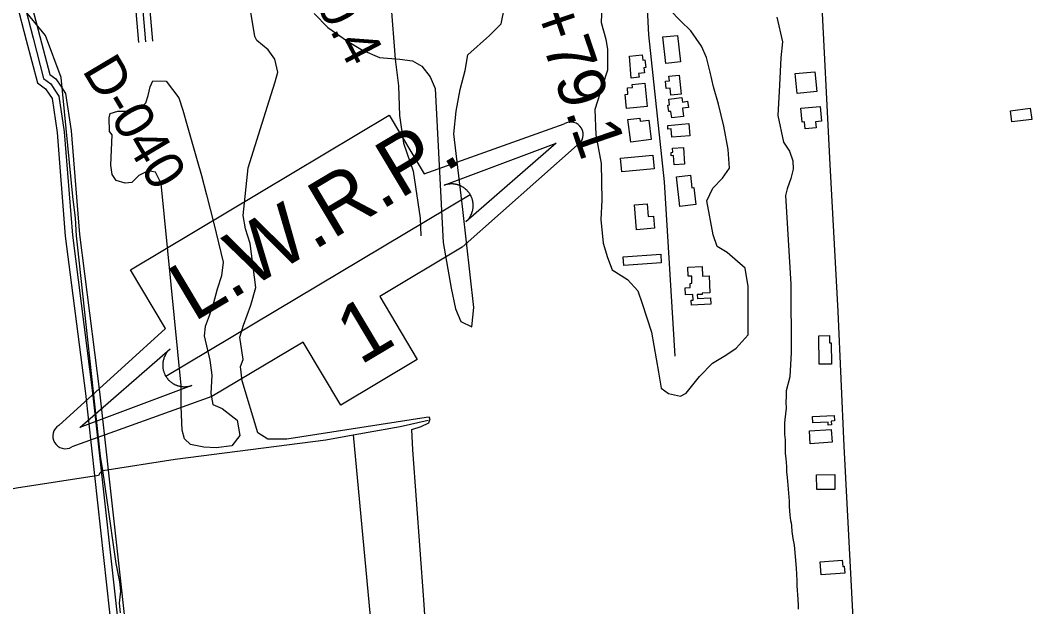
# Model space of a CAD drawing. Extents: x 3508733 to 3546731, y 546897 to 572481.
# Drawn here: x 3514066 to 3516210, y 560017 to 561260 of the extents above; entities that cross this region are included whole.
import ezdxf

# ---------------------------------------------------------------- set-up
doc = ezdxf.new("R2010")
doc.units = 0
for name, color, linetype in [('V-BLDG-OTLN', 7, 'Continuous'), ('V-DTCH-CNTR', 7, 'Continuous'), ('V-RIVR-RANG-IDEN', 7, 'Continuous'), ('V-ROAD-CNTR', 7, 'Continuous'), ('V-SITE-VEGE', 7, 'Continuous'), ('V-SURV-IDEN', 7, 'Continuous'), ('V-TOPO-WATR-IDEN', 7, 'Continuous')]:
    doc.layers.add(name, color=color, linetype=linetype)

msp = doc.modelspace()

# ---------------------------------------------------------------- linework, layer by layer
at = {"layer": 'V-BLDG-OTLN'}
for points in [[(3515458.7, 561227.5), (3515465, 561171.4), (3515434.1, 561168), (3515427.9, 561224)], [(3515357.4, 561183.2), (3515384.4, 561186.5), (3515385.8, 561175.1), (3515390, 561175.6), (3515392, 561159.5), (3515387.7, 561158.9), (3515389, 561148.3), (3515376.6, 561146.8), (3515377.6, 561139.1), (3515360.7, 561137)], [(3515462.5, 561143.3), (3515466.7, 561103.1), (3515444.9, 561100.9), (3515443.3, 561115.8), (3515435, 561115), (3515433.4, 561130.3), (3515441.8, 561131.2), (3515440.7, 561141.1)], [(3515708.4, 561146.5), (3515750.1, 561150.3), (3515753.9, 561108.2), (3515712.2, 561104.4)], [(3515389.7, 561126), (3515394.3, 561076.7), (3515350.9, 561072.6), (3515348.1, 561102.2), (3515353.9, 561102.8), (3515352.7, 561116.1), (3515363.4, 561117.1), (3515362.9, 561123.4)], [(3515440.4, 561092.3), (3515467.9, 561096.1), (3515469.3, 561086.2), (3515480.1, 561087.7), (3515481.9, 561074.8), (3515469.5, 561073.1), (3515471.8, 561055.8), (3515446.7, 561052.5), (3515444.8, 561066.4), (3515440.4, 561065.8), (3515438.5, 561079.8), (3515442, 561080.3)], [(3515720.2, 561073.2), (3515761.2, 561077), (3515764.1, 561045.6), (3515751.2, 561044.4), (3515752.4, 561031.4), (3515729.6, 561029.3), (3515728.2, 561044.3), (3515722.9, 561043.8)], [(3516209.5, 561049.4), (3516167.6, 561043.9), (3516164.5, 561067.4), (3516206.5, 561072.9)], [(3515403.4, 561006.6), (3515359.7, 561001.2), (3515353.8, 561049.1), (3515378.9, 561052.1), (3515379.8, 561045.5), (3515398.3, 561047.8)], [(3515485, 561014.9), (3515446.7, 561011.6), (3515445.2, 561029.5), (3515438.7, 561028.9), (3515438.1, 561036.5), (3515482.7, 561040.5)], [(3515409.7, 560944.7), (3515340.7, 560938.4), (3515338.1, 560967.3), (3515407, 560973.6)], [(3515471.3, 560989.6), (3515473.5, 560954.6), (3515451.8, 560953.2), (3515450.6, 560972.8), (3515445.8, 560972.5), (3515445.4, 560979.5), (3515449, 560979.7), (3515448.4, 560988.2)], [(3515497.6, 560868.8), (3515463.8, 560865), (3515456.8, 560928), (3515486.2, 560931.3), (3515489.2, 560904.6), (3515493.6, 560905.1)], [(3515410, 560818.6), (3515371.8, 560815.6), (3515367.7, 560868.2), (3515394.4, 560870.2), (3515396.5, 560843.3), (3515408, 560844.2)], [(3515424.6, 560745.7), (3515345.4, 560739.8), (3515344.1, 560757.8), (3515423.3, 560763.7)], [(3515529.2, 560657.7), (3515488.6, 560655.8), (3515488.2, 560666.4), (3515492.2, 560666.6), (3515491.7, 560678.4), (3515475.7, 560677.7), (3515475, 560692.7), (3515486, 560693.2), (3515485.7, 560701.8), (3515489.6, 560702), (3515489, 560717.3), (3515481.6, 560717), (3515480.8, 560736), (3515511.1, 560737.4), (3515512, 560717.3), (3515525.7, 560717.9), (3515527.3, 560682.1), (3515510.9, 560681.4), (3515511.1, 560678.5), (3515500.6, 560678), (3515501, 560669.9), (3515528.6, 560671.1)], [(3515759.4, 560530.5), (3515758.3, 560590.8), (3515781, 560591.2), (3515781.3, 560575.6), (3515784.4, 560575.6), (3515785.2, 560531)], [(3515745.1, 560419.6), (3515791.2, 560421.9), (3515791.7, 560410.5), (3515784.5, 560410.2), (3515784.9, 560401.8), (3515778.3, 560401.5), (3515778, 560407.6), (3515745.7, 560406)], [(3515786.4, 560365.1), (3515740.3, 560362.1), (3515738.5, 560389.3), (3515784.6, 560392.3)], [(3515753.7, 560296.3), (3515792.3, 560296.5), (3515792.5, 560265.4), (3515753.9, 560265.2)], [(3515813.2, 560087.7), (3515763.2, 560084.3), (3515761.3, 560111.9), (3515808, 560115.2), (3515808.9, 560102.2), (3515812.2, 560102.4)]]:
    msp.add_lwpolyline(points, close=True, dxfattribs=at)
at = {"layer": 'V-DTCH-CNTR'}
for points in [[(3514278.8, 560003.4), (3514276.9, 560024.1), (3514279.7, 560049.5), (3514277.2, 560069.5), (3514269.9, 560108.4), (3514250.2, 560242.3), (3514241, 560305.6), (3514236.7, 560335.5), (3514187.4, 560783.8), (3514185.6, 560802.6), (3514183.6, 560839.8), (3514178, 560885.8), (3514152.9, 561138.3), (3514119.9, 561227.2), (3514080.7, 561274.2), (3514069.6, 561289.5)], [(3514241, 560305.6), (3514394.3, 560329), (3514714, 560370.4), (3514771.6, 560380.6), (3514871.4, 560398.4), (3514930.4, 560411.8)], [(3514771.6, 560380.6), (3514813.8, 559928.2), (3514869.3, 559319.4), (3514868.2, 559311.7), (3514866.5, 559296.9), (3514889.9, 559027.3), (3514949.7, 558386.7)], [(3514241, 560305.6), (3514235.2, 560299.7), (3514232.2, 560294.4), (3514058.3, 560268), (3513966.9, 560250.3), (3513864.4, 560219), (3513832, 560207.6), (3513787.7, 560205), (3513747.8, 560209.3)]]:
    msp.add_lwpolyline(points, dxfattribs=at)
at = {"layer": 'V-ROAD-CNTR'}
for points in [[(3515356.8, 562026.5), (3515364.6, 561983.3), (3515395, 561537.5), (3515384.8, 561481.1), (3515397.6, 561228.9), (3515430.6, 560916.8), (3515453.2, 560547.3)], [(3514297.4, 561429.6), (3514310.5, 561414.4), (3514320.2, 561367.5), (3514326.2, 561279.1), (3514331.8, 561213.7)], [(3514308.7, 561439.4), (3514324.4, 561421.2), (3514335.1, 561369.6), (3514341.1, 561280.2), (3514346.7, 561214.9)], [(3514286, 561419.9), (3514296.6, 561407.5), (3514305.3, 561365.5), (3514311.2, 561277.9), (3514316.8, 561212.4)], [(3514848.6, 561387.3), (3514851.3, 561295.8), (3514860.6, 561177.1), (3514868.1, 561120.7), (3514869.8, 561057.4), (3514878.3, 560998.8), (3514898.8, 560939.4), (3514913.8, 560840.1), (3514915.4, 560802.5)], [(3515923.4, 558341.2), (3515884.4, 559069.2), (3515861.8, 559502.6), (3515831.9, 559979.2), (3515812.3, 560356.6), (3515799, 560642.5), (3515782.5, 560953.9), (3515763.6, 561330.1)], [(3514058.5, 561296.6), (3514079, 561217.4), (3514102.8, 561127), (3514119.8, 561114.2), (3514127.3, 561103)], [(3514073, 561300.4), (3514093.5, 561221.2), (3514115.9, 561135.9), (3514130.8, 561124.6), (3514139.8, 561111.3)], [(3514087.5, 561304.1), (3514108, 561225), (3514129.1, 561144.7), (3514141.9, 561135.1), (3514152.2, 561119.7)], [(3514127.3, 561103), (3514133.8, 561093.4), (3514144.4, 561021.5), (3514161.8, 560802.1), (3514204.3, 560468.2), (3514268.5, 559889), (3514346.8, 559219.6)], [(3514139.8, 561111.3), (3514148.1, 561098.9), (3514159.3, 561023.2), (3514176.8, 560803.7), (3514219.2, 560470), (3514283.4, 559890.7), (3514363.7, 559204.2), (3514426.1, 558666.1), (3514478.1, 558220.5), (3514599.3, 557261)], [(3514152.2, 561119.7), (3514162.5, 561104.5), (3514174.3, 561024.9), (3514191.7, 560805.2), (3514234.1, 560471.8), (3514298.4, 559892.3), (3514376.4, 559224.9)]]:
    msp.add_lwpolyline(points, dxfattribs=at)
at = {"layer": 'V-SITE-VEGE'}
for points in [[(3514925.5, 559967), (3514921.8, 560031), (3514898, 560348.8), (3514896, 560392.1), (3514915.5, 560398.7), (3514932.1, 560406.5), (3514935, 560414.9), (3514932.6, 560418.4), (3514926.1, 560417.8), (3514630.9, 560371.6), (3514591.2, 560371.9), (3514569.7, 560384.9), (3514536.4, 560495), (3514532.7, 560525.6), (3514538.6, 560540.7), (3514531.8, 560588.1), (3514539.3, 560613.1), (3514555.1, 560655.9), (3514565.6, 560693.3), (3514553.8, 560786.4), (3514543.5, 560817.8), (3514538.6, 560845.6), (3514549.3, 560946.5), (3514593.5, 561088.6), (3514606.3, 561129), (3514612.1, 561149.2), (3514606, 561177), (3514591.7, 561197.1), (3514567.3, 561216.6), (3514563.6, 561225.4), (3514551.4, 561297.7)], [(3514689.1, 561273.6), (3514717.8, 561244.1), (3514759.5, 561215.3), (3514791.6, 561195.9), (3514827.3, 561180.7), (3514870.6, 561176.8), (3514897.3, 561173.4), (3514917, 561162.2), (3514934.9, 561139.8), (3514945.7, 561114.9), (3514962.5, 560788.2), (3514979.1, 560691.6), (3514988.8, 560647.7), (3514999.6, 560621.1), (3515023.4, 560610), (3515027.3, 560650.9), (3515004.2, 560858.4), (3514984.9, 561019.1), (3514989.9, 561066.6), (3514998.6, 561112.9), (3515009, 561152.7), (3515014.7, 561186.5), (3515060.8, 561227.1), (3515085.5, 561251.6), (3515092.5, 561286.6)], [(3515298.3, 561289.6), (3515297.3, 561254.6), (3515307, 561219.7), (3515310.7, 561197.2), (3515310.4, 561153.8), (3515299.9, 561121.2), (3515284.1, 561070.6), (3515286.2, 561016.7), (3515297.3, 560955.6), (3515298.9, 560878.5), (3515296.8, 560837), (3515301.2, 560787.2), (3515310.3, 560757), (3515320.5, 560730.9), (3515352.7, 560709.8), (3515374.8, 560686.2), (3515384.4, 560658.9), (3515403.8, 560598.5), (3515418.5, 560513.8), (3515424.6, 560480), (3515440.1, 560468.2), (3515465.1, 560463), (3515477.5, 560469), (3515505.7, 560504.8), (3515532.9, 560532.8), (3515561.3, 560549.6), (3515583.1, 560564.6), (3515608.5, 560592.6), (3515609, 560695.2), (3515602.3, 560734.4), (3515564.1, 560767.4), (3515542.7, 560779.7), (3515534.3, 560804.6), (3515521.4, 560876.9), (3515533.7, 560903.6), (3515554.3, 560924.5), (3515569, 560945.9), (3515566.4, 560985.7), (3515557.2, 561034.9), (3515545.7, 561081.7), (3515535.4, 561118.4), (3515528.1, 561149.2), (3515520.2, 561180.6), (3515510, 561204.8), (3515487.2, 561237.3), (3515465.2, 561258.6), (3515442.5, 561281.6)], [(3515669.2, 561265.7), (3515681.4, 561214.1), (3515678, 561179.7), (3515674.8, 561122.2), (3515671.6, 561057.5), (3515683.2, 561001.2), (3515696.4, 560982.3), (3515703, 560961.6), (3515703.7, 560943.8), (3515699.1, 560924.2), (3515691.5, 560902.2), (3515687.4, 560887.9), (3515699.2, 560699.9), (3515700, 560555.2), (3515696.8, 560504.1), (3515689.2, 560473.8), (3515689.1, 560462), (3515688.7, 560450.3), (3515689.1, 560437.3), (3515686.4, 560413.4), (3515685.7, 560405.5), (3515685.9, 560381.3), (3515686.7, 560370.4), (3515686.8, 560362.8), (3515687.2, 560354.9)], [(3515687.2, 560354.9), (3515687.3, 560341.3), (3515688.5, 560330.7), (3515689.7, 560313.7), (3515690.1, 560302.4), (3515691.3, 560290.7), (3515691.8, 560282.8), (3515695.4, 560240.5), (3515695.5, 560228.8), (3515696.7, 560210.7), (3515698.3, 560199.3), (3515699.5, 560194.1), (3515700.3, 560188), (3515701.5, 560176.3), (3515703.4, 560161.2), (3515706.2, 560146.9), (3515709, 560115.5), (3515710.2, 560097.8), (3515711.4, 560086.5), (3515711.5, 560071), (3515712, 560061.2), (3515714, 560032.9), (3515714.5, 560018.9), (3515714.9, 560011.3)]]:
    msp.add_lwpolyline(points, dxfattribs=at)
msp.add_lwpolyline([(3514255.7, 561024), (3514254.9, 561052.9), (3514257.2, 561061.7), (3514273.1, 561067.1), (3514296.1, 561066.7), (3514323.8, 561075.7), (3514332.5, 561084.6), (3514337.2, 561099.9), (3514341.8, 561118.2), (3514347, 561131.2), (3514375.3, 561130.2), (3514402.1, 561095), (3514410.5, 561069.1), (3514420.1, 561036.1), (3514429.7, 561002), (3514441.1, 560962.6), (3514450.2, 560930.2), (3514461, 560889.6), (3514476.7, 560828.9), (3514496.6, 560747.1), (3514492.7, 560718.2), (3514483.4, 560689.8), (3514474.8, 560657.9), (3514466.6, 560633.1), (3514457.9, 560610.7), (3514455.7, 560590.6), (3514467.8, 560538.8), (3514472.1, 560507), (3514470, 560468.7), (3514474.2, 560445.1), (3514494.3, 560437), (3514525.7, 560411.8), (3514531.8, 560379.4), (3514514.8, 560357.5), (3514481.3, 560353.2), (3514455.3, 560354.8), (3514427, 560360.5), (3514414.5, 560372.2), (3514409.1, 560390.5), (3514407.6, 560440.6), (3514407.4, 560485.4), (3514364.8, 560913.2), (3514352.9, 560937.9), (3514337.5, 560940.7), (3514317.5, 560930.6), (3514302.9, 560915.8), (3514288.7, 560913.9), (3514269.8, 560919.7), (3514260.9, 560932.6), (3514258.4, 560952.7), (3514261, 561016.9)], close=True, dxfattribs=at)
at = {"layer": 'V-TOPO-WATR-IDEN'}
msp.add_line((3514374.7, 560505.2), (3515019.7, 560890.3), dxfattribs=at)
for points in [[(3514148.2, 560400.8), (3514374.1, 560606.4), (3514299.9, 560730.7), (3514848.1, 561058), (3514922.3, 560933.8), (3515219, 561040.2)], [(3515246.2, 560994.7), (3515002.6, 560778.6), (3514828, 560674.3), (3514907.6, 560540.9), (3514745.3, 560444), (3514665.7, 560577.3), (3514472.6, 560462.1), (3514175.4, 560355.3)]]:
    msp.add_lwpolyline(points, dxfattribs=at)
for points in [[(3514964.4, 560909.7), (3515202, 560999.2), (3515010.5, 560832.4), (3515013.8, 560835.6), (3515016.7, 560839), (3515017.7, 560840.4), (3515018.6, 560841.7), (3515019.6, 560843.3), (3515020.5, 560844.9), (3515021.2, 560846.3), (3515022.2, 560848.2), (3515023.1, 560850.4), (3515023.5, 560851.6), (3515024, 560853.2), (3515024.7, 560855.3), (3515025.1, 560857), (3515025.4, 560858.8), (3515025.6, 560860), (3515025.8, 560861.4), (3515026, 560863), (3515026.1, 560864.5), (3515026.1, 560866), (3515026.1, 560867.2), (3515026.1, 560869.1), (3515026, 560870.8), (3515025.8, 560872.2), (3515025.6, 560873.8), (3515025.3, 560875.3), (3515025.1, 560876.5), (3515024.9, 560877.5), (3515024.5, 560878.9), (3515024.1, 560880.4), (3515023.6, 560881.8), (3515023.1, 560883.2), (3515022.6, 560884.5), (3515022, 560885.9), (3515021.4, 560887), (3515020.6, 560888.6), (3515019.7, 560890.3), (3515019.3, 560890.8), (3515018.8, 560891.6), (3515018.2, 560892.5), (3515017.6, 560893.4), (3515017, 560894.2), (3515016.4, 560895), (3515015.6, 560896), (3515015.1, 560896.6), (3515014.3, 560897.5), (3515013.5, 560898.4), (3515013, 560898.9), (3515011.5, 560900.3), (3515010.7, 560901.1), (3515010.2, 560901.5), (3515009.2, 560902.3), (3515008.4, 560903), (3515007.5, 560903.7), (3515006.4, 560904.5), (3515005.3, 560905.2), (3515004.5, 560905.7), (3515003.8, 560906.1), (3515002.8, 560906.7), (3515001.9, 560907.2), (3515000.8, 560907.8), (3514999.7, 560908.3), (3514998.6, 560908.8), (3514997.2, 560909.4), (3514996.2, 560909.8), (3514995, 560910.2), (3514993.9, 560910.6), (3514992.9, 560910.8), (3514991.9, 560911.1), (3514990.4, 560911.5), (3514990.3, 560911.5), (3514989.4, 560911.7), (3514988.7, 560911.8), (3514987.7, 560912), (3514986.4, 560912.2), (3514985.4, 560912.3), (3514984.5, 560912.4), (3514983.3, 560912.5), (3514982.2, 560912.6), (3514981.4, 560912.6), (3514980.3, 560912.6), (3514978.9, 560912.6), (3514978, 560912.5), (3514977.3, 560912.5), (3514976.7, 560912.4), (3514976, 560912.4), (3514975, 560912.3), (3514974, 560912.1), (3514973, 560912), (3514972.1, 560911.8), (3514970.9, 560911.6), (3514970.1, 560911.4), (3514969, 560911.1), (3514967.7, 560910.8), (3514966.7, 560910.5), (3514965.9, 560910.2), (3514965.2, 560910), (3514964.7, 560909.8)], [(3514430, 560485.8), (3514192.3, 560396.3), (3514383.8, 560563), (3514380.5, 560559.9), (3514377.7, 560556.5), (3514376.6, 560555.1), (3514375.7, 560553.8), (3514374.7, 560552.2), (3514373.8, 560550.6), (3514373.1, 560549.2), (3514372.2, 560547.2), (3514371.3, 560545.1), (3514370.8, 560543.8), (3514370.3, 560542.3), (3514369.7, 560540.1), (3514369.3, 560538.5), (3514368.9, 560536.6), (3514368.7, 560535.4), (3514368.5, 560534.1), (3514368.4, 560532.5), (3514368.3, 560531), (3514368.2, 560529.5), (3514368.2, 560528.2), (3514368.3, 560526.4), (3514368.4, 560524.7), (3514368.5, 560523.3), (3514368.8, 560521.6), (3514369, 560520.2), (3514369.2, 560519), (3514369.5, 560518), (3514369.8, 560516.5), (3514370.3, 560515.1), (3514370.7, 560513.7), (3514371.2, 560512.3), (3514371.8, 560511), (3514372.4, 560509.6), (3514372.9, 560508.5), (3514373.7, 560506.9), (3514374.7, 560505.2), (3514375, 560504.6), (3514375.5, 560503.8), (3514376.1, 560502.9), (3514376.7, 560502.1), (3514377.3, 560501.2), (3514377.9, 560500.4), (3514378.7, 560499.5), (3514379.2, 560498.9), (3514380, 560497.9), (3514380.8, 560497.1), (3514381.4, 560496.5), (3514382.8, 560495.1), (3514383.6, 560494.4), (3514384.2, 560493.9), (3514385.1, 560493.1), (3514385.9, 560492.5), (3514386.9, 560491.8), (3514388, 560491), (3514389, 560490.3), (3514389.8, 560489.8), (3514390.6, 560489.3), (3514391.5, 560488.8), (3514392.4, 560488.3), (3514393.5, 560487.7), (3514394.6, 560487.2), (3514395.7, 560486.7), (3514397.1, 560486.1), (3514398.2, 560485.7), (3514399.3, 560485.3), (3514400.5, 560484.9), (3514401.4, 560484.6), (3514402.4, 560484.4), (3514404, 560484), (3514404, 560484), (3514404.9, 560483.8), (3514405.6, 560483.7), (3514406.6, 560483.5), (3514407.9, 560483.3), (3514408.9, 560483.2), (3514409.8, 560483.1), (3514411, 560483), (3514412.1, 560482.9), (3514413, 560482.9), (3514414, 560482.9), (3514415.5, 560482.9), (3514416.3, 560482.9), (3514417, 560483), (3514417.6, 560483), (3514418.4, 560483.1), (3514419.4, 560483.2), (3514420.3, 560483.3), (3514421.3, 560483.5), (3514422.2, 560483.6), (3514423.5, 560483.9), (3514424.2, 560484), (3514425.4, 560484.3), (3514426.7, 560484.7), (3514427.7, 560485), (3514428.4, 560485.2), (3514429.1, 560485.5), (3514429.6, 560485.6)]]:
    msp.add_lwpolyline(points, close=True, dxfattribs=at)
for centre, start, end in [((3515232.6, 561017.4), 300.842, 120.842), ((3514161.8, 560378), 120.842, 300.842)]:
    msp.add_arc(centre, 26.5, start, end, dxfattribs=at)

# ---------------------------------------------------------------- texts
at = {"layer": 'V-RIVR-RANG-IDEN'}
for s, rotation, p in [('R-140.4', 297.7524, (3514580.5, 561506.4)), ('D-040', 300.7283, (3514196.5, 561153.4))]:
    msp.add_text(s, height=83, rotation=rotation, dxfattribs=at).set_placement(p)
at = {"layer": 'V-SURV-IDEN'}
msp.add_text('1908+79.1', height=100, rotation=288.8236, dxfattribs=at).set_placement((3515052, 561561.3))
at = {"layer": 'V-TOPO-WATR-IDEN'}
for s, rotation, p in [('L.W.R.P.', 30.8419, (3514433.8, 560619.1)), ('1', 30.842, (3514786.5, 560527.5))]:
    msp.add_text(s, height=124.5, rotation=rotation, dxfattribs=at).set_placement(p)

doc.saveas('drawing.dxf')
